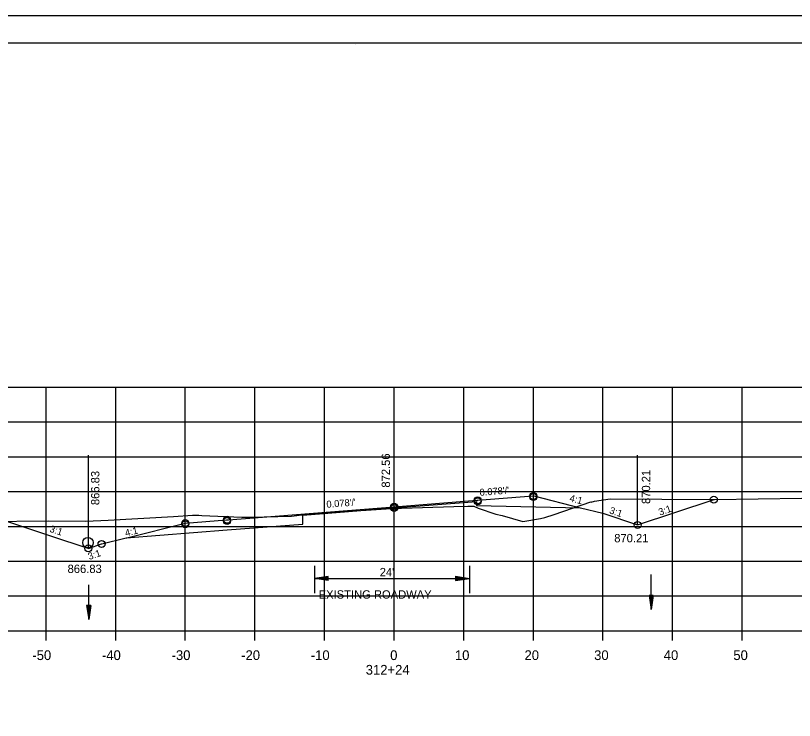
# Model space of a CAD drawing. Extents: x 1486524 to 1499135, y 326561 to 337924.
# Drawn here: x 1488928.5 to 1489040.4, y 335238.1 to 335339.4 of the extents above; entities that cross this region are included whole.
import ezdxf

# ---------------------------------------------------------------- set-up
doc = ezdxf.new("R2010")
doc.units = 0
for name, color, linetype in [('E_Const Align', 7, 'Continuous'), ('E_Const Align Station', 7, 'Continuous'), ('E_Ownership Information', 7, 'Continuous'), ('E_Property Line', 7, 'Continuous'), ('E_Proposed ROW and Easements', 7, 'Continuous'), ('E_Proposed ROW Fig Annot', 7, 'Continuous'), ('E_Quarter Calls', 7, 'Continuous'), ('E_Station Offset', 7, 'Continuous'), ('E_Survey Point', 7, 'Continuous'), ('E_Title Sheet', 7, 'Continuous'), ('E_Tract Number', 7, 'Continuous'), ('R_Water Annot', 7, 'Continuous'), ('R_Xsect Elev', 7, 'Continuous'), ('R_Xsect Slope', 7, 'Continuous')]:
    doc.layers.add(name, color=color, linetype=linetype)

msp = doc.modelspace()

# ---------------------------------------------------------------- linework, layer by layer
at = {"layer": 'E_Const Align'}
for p, q in [((1488842.89, 335251.01), (1489122.89, 335251.01)), ((1488932.89, 335249.61), (1488932.89, 335251.01)), ((1488942.89, 335249.61), (1488942.89, 335251.01)), ((1488952.89, 335249.61), (1488952.89, 335251.01)), ((1488962.89, 335249.61), (1488962.89, 335251.01)), ((1488972.89, 335249.61), (1488972.89, 335251.01)), ((1488982.89, 335249.61), (1488982.89, 335251.01)), ((1488992.89, 335249.61), (1488992.89, 335251.01)), ((1489002.89, 335249.61), (1489002.89, 335251.01)), ((1489012.89, 335249.61), (1489012.89, 335251.01)), ((1489022.89, 335249.61), (1489022.89, 335251.01)), ((1489032.89, 335249.61), (1489032.89, 335251.01))]:
    msp.add_line(p, q, dxfattribs=at)
at = {"layer": 'E_Ownership Information'}
for p, q in [((1488842.89, 335286.01), (1489122.89, 335286.01)), ((1488932.89, 335251.01), (1488932.89, 335286.01)), ((1488942.89, 335251.01), (1488942.89, 335286.01)), ((1488952.89, 335251.01), (1488952.89, 335286.01)), ((1488962.89, 335251.01), (1488962.89, 335286.01)), ((1488972.89, 335251.01), (1488972.89, 335286.01)), ((1488982.89, 335251.01), (1488982.89, 335286.01)), ((1488992.89, 335251.01), (1488992.89, 335286.01)), ((1489002.89, 335251.01), (1489002.89, 335286.01)), ((1489012.89, 335251.01), (1489012.89, 335286.01)), ((1489022.89, 335251.01), (1489022.89, 335286.01)), ((1489032.89, 335251.01), (1489032.89, 335286.01)), ((1488842.89, 335281.01), (1489122.89, 335281.01)), ((1488842.89, 335276.01), (1489122.89, 335276.01)), ((1488842.89, 335271.01), (1489122.89, 335271.01)), ((1488842.89, 335266.01), (1489122.89, 335266.01)), ((1488842.89, 335261.01), (1489122.89, 335261.01)), ((1488842.89, 335256.01), (1489122.89, 335256.01)), ((1488842.89, 335251.01), (1489122.89, 335251.01))]:
    msp.add_line(p, q, dxfattribs=at)
at = {"layer": 'E_Property Line'}
for p, q in [((1488824.89, 335335.47), (1489141.07, 335335.47)), ((1488977.41, 335335.21), (1488977.41, 335335.21)), ((1488977.41, 335335.21), (1488977.41, 335335.21))]:
    msp.add_line(p, q, dxfattribs=at)
at = {"layer": 'E_Proposed ROW and Easements'}
for p, q in [((1488971.43, 335260.35), (1488971.43, 335256.42)), ((1488993.71, 335260.35), (1488993.71, 335256.42)), ((1488973.43, 335258.83), (1488971.43, 335258.53)), ((1488973.43, 335258.23), (1488971.43, 335258.53)), ((1488973.43, 335258.78), (1488971.76, 335258.53)), ((1488973.43, 335258.28), (1488971.76, 335258.53)), ((1488973.43, 335258.73), (1488972.11, 335258.53)), ((1488973.43, 335258.33), (1488972.11, 335258.53)), ((1488973.43, 335258.68), (1488972.44, 335258.53)), ((1488973.43, 335258.38), (1488972.44, 335258.53)), ((1488973.43, 335258.63), (1488972.78, 335258.53)), ((1488973.43, 335258.44), (1488972.78, 335258.53)), ((1488973.43, 335258.58), (1488973.11, 335258.53)), ((1488973.43, 335258.49), (1488973.11, 335258.53)), ((1488973.43, 335258.23), (1488973.43, 335258.83)), ((1488991.71, 335258.84), (1488993.71, 335258.54)), ((1488991.71, 335258.84), (1488991.71, 335258.24)), ((1488991.71, 335258.79), (1488993.37, 335258.54)), ((1488991.71, 335258.74), (1488993.03, 335258.54)), ((1488991.71, 335258.69), (1488992.7, 335258.54)), ((1488991.71, 335258.63), (1488992.36, 335258.54)), ((1488991.71, 335258.58), (1488992.02, 335258.54)), ((1488991.71, 335258.24), (1488993.71, 335258.54)), ((1488991.71, 335258.44), (1488992.36, 335258.54)), ((1488991.71, 335258.34), (1488993.03, 335258.54)), ((1488991.71, 335258.29), (1488993.37, 335258.54)), ((1488991.71, 335258.39), (1488992.7, 335258.54)), ((1488991.71, 335258.49), (1488992.02, 335258.54))]:
    msp.add_line(p, q, dxfattribs=at)
at = {"layer": 'E_Proposed ROW Fig Annot'}
for p, q in [((1488971.43, 335258.53), (1488993.71, 335258.54)), ((1489019.52, 335256.08), (1489019.82, 335254.08)), ((1489020.12, 335256.08), (1489019.52, 335256.08)), ((1489019.57, 335256.08), (1489019.82, 335254.41)), ((1489019.62, 335256.08), (1489019.82, 335254.75)), ((1489019.67, 335256.08), (1489019.82, 335255.09)), ((1489019.72, 335256.08), (1489019.82, 335255.43)), ((1489019.77, 335256.08), (1489019.82, 335255.76)), ((1489020.12, 335256.08), (1489019.82, 335254.08)), ((1489019.91, 335256.08), (1489019.82, 335255.43)), ((1489020.01, 335256.08), (1489019.82, 335254.75)), ((1489020.07, 335256.08), (1489019.82, 335254.41)), ((1489019.96, 335256.08), (1489019.82, 335255.09)), ((1489019.86, 335256.08), (1489019.82, 335255.76)), ((1488938.71, 335254.63), (1488939.01, 335252.63)), ((1488939.31, 335254.63), (1488938.71, 335254.63)), ((1488938.76, 335254.63), (1488939.01, 335252.96)), ((1488938.81, 335254.63), (1488939.01, 335253.31)), ((1488938.86, 335254.63), (1488939.01, 335253.64)), ((1488938.91, 335254.63), (1488939.01, 335253.98)), ((1488938.96, 335254.63), (1488939.01, 335254.31)), ((1488939.31, 335254.63), (1488939.01, 335252.63)), ((1488939.1, 335254.63), (1488939.01, 335253.98)), ((1488939.2, 335254.63), (1488939.01, 335253.31)), ((1488939.26, 335254.63), (1488939.01, 335252.96)), ((1488939.15, 335254.63), (1488939.01, 335253.64)), ((1488939.05, 335254.63), (1488939.01, 335254.31))]:
    msp.add_line(p, q, dxfattribs=at)
at = {"layer": 'E_Quarter Calls'}
msp.add_line((1488812.48, 335339.36), (1489145.82, 335339.36), dxfattribs=at)
for points in [[(1488812.48, 335339.36), (1489145.82, 335339.36), (1489145.82, 335126.02), (1488812.48, 335126.02)], [(1489058.81, 335335.47), (1489058.81, 335325.59), (1489094.54, 335325.59), (1489094.54, 335322.67), (1489117.74, 335322.67), (1489117.74, 335298.33), (1489141.07, 335298.33), (1489141.07, 335130.01), (1488824.89, 335130.01), (1488824.89, 335335.47)]]:
    msp.add_lwpolyline(points, close=True, dxfattribs=at)
for centre in [(1488994.89, 335269.76), (1488994.89, 335269.76), (1488994.89, 335269.59), (1489002.89, 335270.38), (1489002.89, 335270.38), (1489002.89, 335270.21), (1489028.81, 335269.86), (1488982.89, 335268.82), (1488982.89, 335268.82), (1488982.89, 335268.65), (1488952.89, 335266.48), (1488952.89, 335266.48), (1488952.89, 335266.31), (1488958.89, 335266.95), (1488958.89, 335266.95), (1488958.89, 335266.78), (1489017.87, 335266.22), (1488940.85, 335263.47), (1488940.89, 335263.48), (1488940.89, 335263.48), (1488938.96, 335262.84)]:
    msp.add_circle(centre, 0.5, dxfattribs=at)
at = {"layer": 'E_Station Offset'}
msp.add_circle((1488938.9, 335263.67), 0.75, dxfattribs=at)
at = {"layer": 'E_Survey Point'}
msp.add_lwpolyline([(1488944.4, 335264.36), (1488958.89, 335265.49), (1488969.76, 335266.34), (1488969.76, 335267.63), (1488982.89, 335268.65), (1488994.71, 335269.58), (1488994.72, 335268.99), (1489009.63, 335268.69)], dxfattribs=at)
at = {"layer": 'E_Title Sheet'}
msp.add_lwpolyline([(1488927.34, 335266.72), (1488933.54, 335264.65), (1488938.87, 335262.87), (1488938.96, 335262.84), (1488940.87, 335263.48), (1488940.89, 335263.48), (1488940.92, 335263.49), (1488944.4, 335264.36), (1488944.47, 335264.38), (1488952.89, 335266.48), (1488958.83, 335266.94), (1488958.89, 335266.95), (1488959.08, 335266.96), (1488982.89, 335268.82), (1488994.78, 335269.75), (1488994.89, 335269.76), (1489002.82, 335270.38), (1489002.89, 335270.38), (1489002.94, 335270.37), (1489009.63, 335268.69), (1489009.66, 335268.69), (1489012.89, 335267.88), (1489017.83, 335266.23), (1489017.87, 335266.22), (1489028.71, 335269.83), (1489028.81, 335269.86)], dxfattribs=at)
at = {"layer": 'E_Tract Number'}
msp.add_lwpolyline([(1488923.98, 335266.69), (1488933.3, 335266.79), (1488938.6, 335266.74), (1488941.82, 335266.89), (1488951.21, 335267.44), (1488953.94, 335267.61), (1488954.61, 335267.61), (1488954.83, 335267.6), (1488955.26, 335267.57), (1488960.99, 335267.33), (1488962.25, 335267.35), (1488968.15, 335267.48), (1488968.53, 335267.52), (1488970.01, 335267.71), (1488970.12, 335267.72), (1488970.17, 335267.73), (1488971.32, 335267.84), (1488973.78, 335267.98), (1488982.45, 335268.56), (1488991.45, 335268.85), (1488993.47, 335268.9), (1488994.18, 335268.89), (1488994.33, 335268.89), (1488994.96, 335268.64), (1488997.52, 335267.76), (1488998.4, 335267.57), (1489001.39, 335266.69), (1489003.9, 335267.12), (1489004.52, 335267.27), (1489005.86, 335267.73), (1489011.15, 335269.51), (1489011.2, 335269.5), (1489011.69, 335269.61), (1489013.9, 335269.94), (1489028.78, 335269.86), (1489028.93, 335269.85), (1489041.46, 335270.04)], dxfattribs=at)
at = {"layer": 'R_Water Annot'}
for p, q in [((1489019.82, 335254.08), (1489019.82, 335259.08)), ((1488939.01, 335252.63), (1488939.01, 335257.63))]:
    msp.add_line(p, q, dxfattribs=at)
at = {"layer": 'R_Xsect Elev'}
for p, q in [((1488982.89, 335268.57), (1488982.89, 335278.57)), ((1488938.96, 335262.84), (1488938.96, 335276.23)), ((1489017.87, 335266.22), (1489017.87, 335276.22))]:
    msp.add_line(p, q, dxfattribs=at)

# ---------------------------------------------------------------- texts
at = {"layer": 'E_Const Align Station'}
for s, p in [('-50', (1488930.92, 335246.81)), ('-40', (1488940.92, 335246.81)), ('-30', (1488950.92, 335246.81)), ('-20', (1488960.92, 335246.81)), ('-10', (1488970.92, 335246.81)), ('0', (1488982.32, 335246.81)), ('10', (1488991.62, 335246.81)), ('20', (1489001.62, 335246.81)), ('30', (1489011.62, 335246.81)), ('40', (1489021.62, 335246.81)), ('50', (1489031.62, 335246.81)), ('312+24', (1488978.81, 335244.71))]:
    msp.add_text(s, height=1.4, dxfattribs=at).set_placement(p)
at = {"layer": 'E_Proposed ROW Fig Annot'}
for s, p in [("24'", (1488980.82, 335258.84)), ('EXISTING ROADWAY', (1488972.05, 335255.63))]:
    msp.add_text(s, height=1.2, dxfattribs=at).set_placement(p)
at = {"layer": 'R_Xsect Elev'}
for s, p in [('872.56', (1488982.29, 335271.57)), ('866.83', (1488940.55, 335269.06)), ('870.21', (1489019.67, 335269.22))]:
    msp.add_text(s, height=1.2, rotation=90, dxfattribs=at).set_placement(p)
for s, p in [('870.21', (1489014.51, 335263.72)), ('866.83', (1488935.98, 335259.31))]:
    msp.add_text(s, height=1.2, dxfattribs=at).set_placement(p)
at = {"layer": 'R_Xsect Slope'}
for s, rotation, p in [("0.078'/'", 4.46, (1488995.2, 335270.38)), ('4:1', 345.9638, (1489008.01, 335269.62)), ("0.078'/'", 4.46, (1488973.2, 335268.67)), ('3:1', 19.3446, (1489021.07, 335267.54)), ('3:1', 341.5651, (1489013.72, 335267.9)), ('3:1', 341.5651, (1488933.31, 335265.25)), ('4:1', 14.0362, (1488944.36, 335264.55)), ('3:1', 18.4349, (1488939.1, 335261.18))]:
    msp.add_text(s, height=1, rotation=rotation, dxfattribs=at).set_placement(p)

doc.saveas('drawing.dxf')
